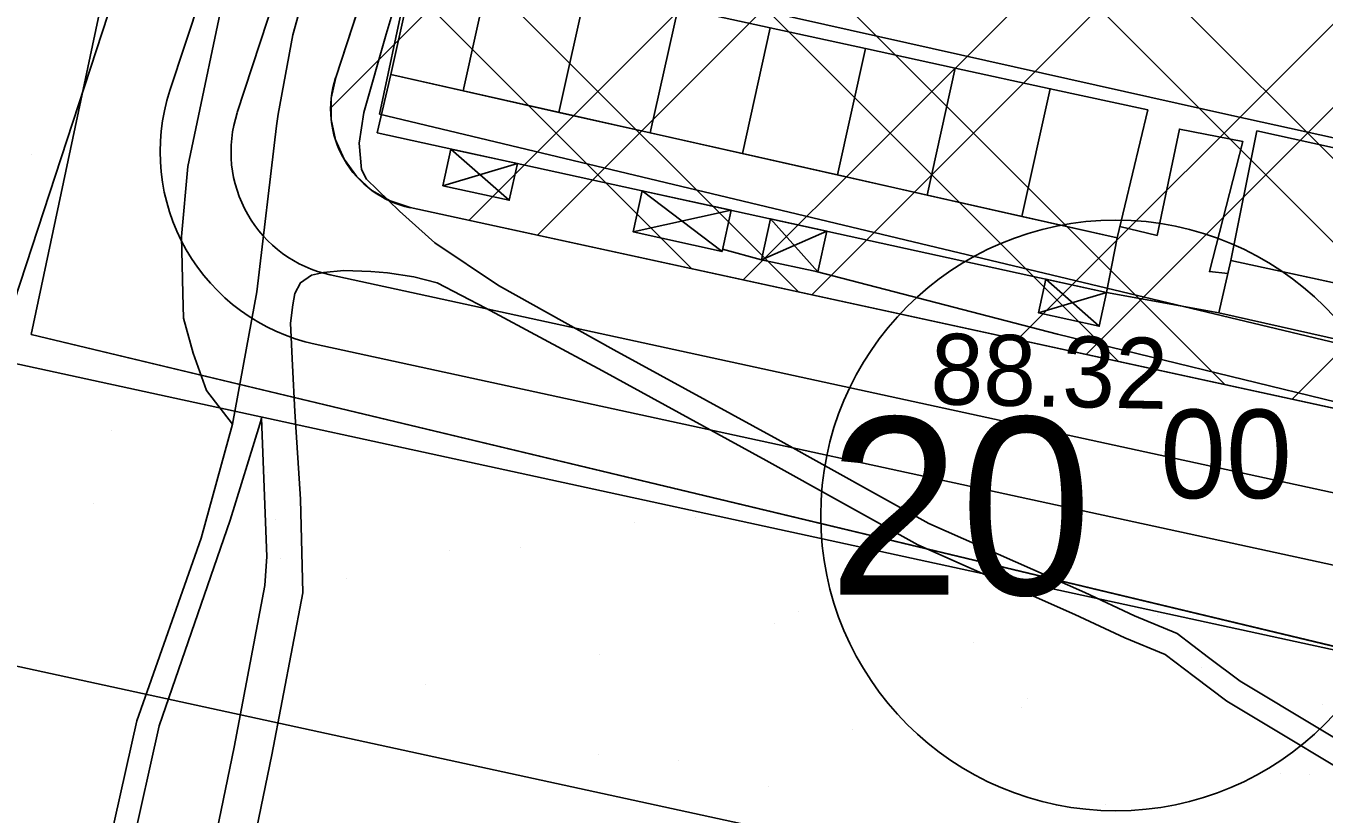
# Model space of a CAD drawing. Extents: x 417995 to 421451, y 4454518 to 4458015.
# Drawn here: x 419714.7 to 419824.7, y 4456005.6 to 4456072.3 of the extents above; entities that cross this region are included whole.
import ezdxf

# ---------------------------------------------------------------- set-up
doc = ezdxf.new("R2010")
doc.units = 0
for name, color, linetype in [('ADAKENARI', 7, 'Continuous'), ('B_Imalat', 7, 'Continuous'), ('B_Sundurma', 7, 'Continuous'), ('KALDIRIM_FAT', 7, 'Continuous'), ('KD_DAIRE', 7, 'Continuous'), ('KD_YGEN', 7, 'Continuous'), ('PL_AYA_PARK_DINLENME', 7, 'Continuous'), ('PL_KA_TARIM_ALANI', 7, 'Continuous'), ('PL_TOPLU_ISYERI', 7, 'Continuous'), ('Sinir_Duvar_tek_tarafa_ait', 7, 'Continuous'), ('Sinir_itirazli_Mulkiyet', 7, 'Continuous'), ('Sinir_Tel_bir_taraf', 7, 'Continuous'), ('TRFAT_PARKALANI', 7, 'Continuous'), ('TRFAT_TOPLUİŞYERLERİ', 7, 'Continuous'), ('Y_Kot_Noktasi', 7, 'Continuous'), ('Yol_Kaldirim_kenari_bordurtasi', 7, 'Continuous'), ('Yol_Sose', 7, 'Continuous'), ('Yol_Toprak_Duz', 7, 'Continuous'), ('Yol_Toprak_Kesik', 7, 'Continuous')]:
    doc.layers.add(name, color=color, linetype=linetype)

msp = doc.modelspace()

# ---------------------------------------------------------------- linework, layer by layer
at = {"layer": 'ADAKENARI'}
for p, q in [((419712.12, 4456044.1), (419754.34, 4456173.09)), ((419740.97, 4456067.94), (419767.44, 4456148.85)), ((419864.15, 4456031.57), (419747.27, 4456056.94)), ((419859.9, 4456012.03), (419712.12, 4456044.1)), ((419854.6, 4455987.6), (419679.75, 4456025.55))]:
    msp.add_line(p, q, dxfattribs=at)
msp.add_arc((419749.08, 4456065.28), 8.54, 161.8795, 257.7533, dxfattribs=at)
at = {"layer": 'B_Imalat'}
for points in [[(419747.94, 4456078.63), (419754.08, 4456077.29), (419751.76, 4456066.83), (419745.63, 4456068.2)], [(419754.08, 4456077.29), (419762.21, 4456075.53), (419759.87, 4456065), (419751.76, 4456066.83)], [(419762.21, 4456075.53), (419769.96, 4456073.85), (419767.61, 4456063.27), (419759.87, 4456065)], [(419769.96, 4456073.85), (419777.77, 4456072.15), (419775.41, 4456061.51), (419767.61, 4456063.27)], [(419777.77, 4456072.15), (419785.84, 4456070.4), (419783.47, 4456059.7), (419775.41, 4456061.51)], [(419785.84, 4456070.4), (419793.44, 4456068.75), (419791.05, 4456058), (419783.47, 4456059.7)], [(419744.48, 4456063.27), (419806.25, 4456049.75), (419807.15, 4456054.38), (419745.63, 4456068.2)], [(419793.44, 4456068.75), (419801.48, 4456067), (419799.08, 4456056.2), (419791.05, 4456058)], [(419801.48, 4456067), (419809.74, 4456065.21), (419807.15, 4456054.38), (419799.08, 4456056.2)], [(419818.97, 4456063.44), (419834.88, 4456059.95), (419832.71, 4456049.03), (419816.79, 4456052.47)], [(419816.79, 4456052.47), (419864.27, 4456042.2), (419864.63, 4456043.84), (419867.77, 4456043.07), (419867.42, 4456041.49), (419879.67, 4456038.74), (419880.43, 4456041.53), (419886.63, 4456039.99), (419885.74, 4456036.18), (419879.56, 4456037.36), (419879.01, 4456034.17), (419877, 4456034.64), (419876.96, 4456034.29), (419815.76, 4456048.04)]]:
    msp.add_lwpolyline(points, close=True, dxfattribs=at)
at = {"layer": 'B_Sundurma'}
for p, q in [((419750.73, 4456061.9), (419755.67, 4456057.56)), ((419756.35, 4456060.67), (419750.04, 4456058.79)), ((419766.93, 4456058.36), (419773.69, 4456053.23)), ((419774.45, 4456056.71), (419766.17, 4456054.88)), ((419777.78, 4456055.98), (419781.8, 4456051.49)), ((419782.55, 4456054.94), (419777.03, 4456052.53)), ((419801.11, 4456050.87), (419805.63, 4456046.9)), ((419806.25, 4456049.75), (419800.49, 4456048.03))]:
    msp.add_line(p, q, dxfattribs=at)
for points in [[(419750.73, 4456061.9), (419756.35, 4456060.67), (419755.67, 4456057.56), (419750.04, 4456058.79)], [(419774.45, 4456056.71), (419766.93, 4456058.36), (419766.17, 4456054.88), (419773.69, 4456053.23)], [(419777.78, 4456055.98), (419782.55, 4456054.94), (419781.8, 4456051.49), (419777.03, 4456052.53)], [(419801.11, 4456050.87), (419806.25, 4456049.75), (419805.63, 4456046.9), (419800.49, 4456048.03)]]:
    msp.add_lwpolyline(points, close=True, dxfattribs=at)
at = {"layer": 'KALDIRIM_FAT'}
for p, q in [((419726.93, 4456066.84), (419760.9, 4456170.65)), ((419732.63, 4456064.98), (419766.53, 4456168.56)), ((419862.66, 4456024.73), (419740.5, 4456051.25)), ((419861.39, 4456018.87), (419739.23, 4456045.38))]:
    msp.add_line(p, q, dxfattribs=at)
for radius in [16.66, 10.66]:
    msp.add_arc((419742.76, 4456061.66), radius, 161.8795, 257.7533, dxfattribs=at)
at = {"layer": 'KD_DAIRE'}
msp.add_circle((419807.04, 4456030.88), 25, dxfattribs=at)
at = {"layer": 'PL_AYA_PARK_DINLENME'}
for points in [[(420118.96, 4457025.05), (419997.85, 4457034.52), (419976.45, 4456862.61), (419990.59, 4456775.21), (419973.03, 4456658.34), (419937.97, 4456539.69), (419817.34, 4456389.19), (419730.88, 4456181.8), (419679.75, 4456025.55), (419854.6, 4455987.6)], [(419859.9, 4456012.03), (419712.12, 4456044.1), (419754.34, 4456173.09), (419839.06, 4456376.31), (419960.56, 4456527.89), (419997.49, 4456652.91), (420015.89, 4456775.35), (420001.7, 4456863.07), (420019.71, 4457007.73), (420039.67, 4457006.17), (420110.63, 4457000.62), (420122.08, 4456999.73), (420124.45, 4456999.54)], [(420013.63, 4456854.22), (420021.56, 4456763.74), (419972.35, 4456528.79), (419896.15, 4456444.66), (419851.71, 4456390.68), (419781.86, 4456219.24), (419743.76, 4456181.14), (419715.18, 4456046.21), (419900.92, 4456001.76), (419824.72, 4455719.19), (419823.13, 4455660.45), (419756.46, 4455592.19), (419783.44, 4455525.52), (419794.56, 4455425.51), (419778.68, 4455323.91), (419819.96, 4455165.16), (419792.54, 4455014.98)], [(419884.24, 4455014.01), (419916.83, 4455187.99), (419837.29, 4455197.86), (419804.18, 4455325.18), (419819.77, 4455424.95), (419807.91, 4455531.7), (419785.76, 4455586.42), (419835.59, 4455637.43), (419842.19, 4455646.09), (419927.54, 4456021.09), (419744.69, 4456064.85), (419766.68, 4456168.71), (419803.1, 4456205.13), (419873.42, 4456377.73), (419915.08, 4456428.31), (419995.43, 4456517.04), (420046.79, 4456762.24), (420038.67, 4456854.78)]]:
    msp.add_lwpolyline(points, dxfattribs=at)
at = {"layer": 'PL_KA_TARIM_ALANI'}
for p, q in [((419715.18, 4456046.21), (419743.76, 4456181.14)), ((419869.84, 4456009.19), (419715.18, 4456046.21))]:
    msp.add_line(p, q, dxfattribs=at)
at = {"layer": 'PL_TOPLU_ISYERI'}
msp.add_lwpolyline([(419864.15, 4456031.57), (419747.27, 4456056.94), (419745.58, 4456057.5), (419744.04, 4456058.4), (419742.72, 4456059.59), (419741.68, 4456061.04), (419740.96, 4456062.67), (419740.59, 4456064.41), (419740.59, 4456066.2), (419740.97, 4456067.94), (419767.44, 4456148.85), (419771.34, 4456151.21), (419791.67, 4456109.65), (419786.95, 4456088.17), (419811.36, 4456082.8), (419816.08, 4456104.28), (419791.67, 4456109.65), (419771.34, 4456151.21), (420017.31, 4456110.85)], dxfattribs=at)
at = {"layer": 'Sinir_Duvar_tek_tarafa_ait'}
msp.add_lwpolyline([(419815.76, 4456048.04), (419806.25, 4456049.75)], dxfattribs=at)
at = {"layer": 'Sinir_itirazli_Mulkiyet'}
msp.add_lwpolyline([(419742.15, 4456101.42), (419731.98, 4456077.21), (419728.45, 4456060.42), (419727.9, 4456054.49), (419728.02, 4456049.68), (419728.09, 4456047.57), (419728.89, 4456044.63), (419730.02, 4456041.47), (419732.24, 4456038.6)], dxfattribs=at)
at = {"layer": 'Sinir_Tel_bir_taraf'}
for points in [[(419773.73, 4456053.41), (419777.03, 4456052.53)], [(419863.26, 4456031.41), (419841.47, 4456036.64), (419802.1, 4456046.23), (419781.66, 4456051.52)]]:
    msp.add_lwpolyline(points, dxfattribs=at)
at = {"layer": 'TRFAT_PARKALANI'}
for p, q in [((419715.24, 4456061.44), (419715.24, 4456061.44)), ((419721.96, 4456038.08), (419721.96, 4456038.08)), ((419735.22, 4456034.5), (419735.22, 4456034.5)), ((419720.45, 4456031.9), (419720.45, 4456031.9)), ((419771.43, 4456030.73), (419771.43, 4456030.73)), ((419735.87, 4456030.55), (419735.87, 4456030.55)), ((419766.28, 4456030.27), (419766.28, 4456030.27)), ((419750.64, 4456027.95), (419750.64, 4456027.95)), ((419756.65, 4456028.13), (419756.65, 4456028.13)), ((419736.3, 4456027.2), (419736.3, 4456027.2)), ((419741.88, 4456025.52), (419741.88, 4456025.52)), ((419792.86, 4456024.36), (419792.86, 4456024.36)), ((419727.11, 4456022.92), (419727.11, 4456022.92)), ((419780.18, 4456022.74), (419780.18, 4456022.74)), ((419810.59, 4456022.45), (419810.59, 4456022.45)), ((419778.09, 4456021.75), (419778.09, 4456021.75)), ((419794.95, 4456020.13), (419794.95, 4456020.13)), ((419763.32, 4456019.15), (419763.32, 4456019.15)), ((419814.29, 4456017.98), (419814.29, 4456017.98)), ((419748.54, 4456016.54), (419748.54, 4456016.54)), ((419733.26, 4456015.78), (419733.26, 4456015.78)), ((419799.52, 4456015.38), (419799.52, 4456015.38)), ((419799.08, 4456014.61), (419799.08, 4456014.61)), ((419824.5, 4456014.92), (419824.5, 4456014.92)), ((419733.77, 4456013.94), (419733.77, 4456013.94)), ((419784.75, 4456012.77), (419784.75, 4456012.77)), ((419763.24, 4456010.64), (419763.24, 4456010.64)), ((419769.98, 4456010.17), (419769.98, 4456010.17)), ((419820.95, 4456009), (419820.95, 4456009)), ((419823.42, 4456008.93), (419823.42, 4456008.93)), ((419777.58, 4456007.97), (419777.58, 4456007.97)), ((419806.18, 4456006.4), (419806.18, 4456006.4))]:
    msp.add_line(p, q, dxfattribs=at)
at = {"layer": 'TRFAT_TOPLUİŞYERLERİ'}
for p, q in [((419818.62, 4456143.45), (419740.59, 4456065.42)), ((419867.22, 4456135.48), (419781.29, 4456049.56)), ((419885.44, 4456132.49), (419798.72, 4456045.77)), ((419891.51, 4456131.49), (419804.53, 4456044.51)), ((419909.74, 4456128.5), (419821.96, 4456040.73)), ((419753.13, 4456105.11), (419816.28, 4456041.96)), ((419751.39, 4456099.78), (419807.25, 4456043.92)), ((419787.63, 4456091.25), (419752.24, 4456055.86)), ((419790.78, 4456087.33), (419758.05, 4456054.6)), ((419792.51, 4456086.95), (419843.37, 4456036.08)), ((419801.57, 4456084.95), (419852.41, 4456034.12)), ((419746.16, 4456083.8), (419780.15, 4456049.8)), ((419808.17, 4456083.5), (419775.48, 4456050.82)), ((419744.41, 4456078.47), (419771.12, 4456051.76))]:
    msp.add_line(p, q, dxfattribs=at)
at = {"layer": 'Yol_Kaldirim_kenari_bordurtasi'}
msp.add_lwpolyline([(419816.53, 4456051.35), (419814.96, 4456051.52), (419817.78, 4456062.54), (419812.42, 4456063.58), (419810.53, 4456054.59), (419807.38, 4456055.35)], dxfattribs=at)
at = {"layer": 'Yol_Sose'}
for points in [[(419730.97, 4456254.14), (419776.16, 4456245.16), (419786.85, 4456242.91), (419788.84, 4456242.46), (419788.87, 4456242.46), (419788.98, 4456242.35), (419789.02, 4456241.95), (419782.28, 4456225.62), (419773.49, 4456205.61), (419767.76, 4456184.46), (419762.13, 4456164.18), (419756.12, 4456142.49), (419750.76, 4456118.47), (419745.22, 4456099.89), (419737.35, 4456071.55), (419736.1, 4456064.85), (419735.96, 4456063.85)], [(419768.51, 4456075.57), (419752.87, 4456078.67), (419750.47, 4456079.02), (419748.95, 4456079.11), (419748.41, 4456078.87), (419747.45, 4456078.3), (419747.03, 4456077.58), (419745.23, 4456071.62), (419743.34, 4456064.98), (419742.96, 4456062.4)], [(419768.51, 4456075.57), (419816.86, 4456064.73), (419862.73, 4456054.65), (419888.23, 4456049.33), (419888.26, 4456049.33), (419889.72, 4456049.54), (419910.97, 4456058.76), (419938.94, 4456053.33), (419935.74, 4456035.79), (419931.94, 4456015.16), (419929.85, 4456005.36), (419934.81, 4456004.36), (419935.59, 4456008.29), (420020.93, 4455992.2)]]:
    msp.add_lwpolyline(points, dxfattribs=at)
at = {"layer": 'Yol_Toprak_Duz'}
for points in [[(419737.32, 4456043.57), (419737.15, 4456047.16), (419737.34, 4456048.7), (419737.5, 4456049.67), (419737.98, 4456050.58), (419738.91, 4456051.23), (419739.94, 4456051.45), (419741.65, 4456051.63), (419743.94, 4456051.52), (419745.35, 4456051.41), (419747.58, 4456051.07), (419749.57, 4456050.56), (419753.69, 4456048.44)], [(419753.69, 4456048.44), (419763.56, 4456043.12), (419777.42, 4456035.54), (419790.28, 4456028.39), (419803.57, 4456022.51), (419807.81, 4456020.52), (419811.21, 4456019.12), (419813.66, 4456017.26), (419816.43, 4456015.17), (419830.06, 4456006.98), (419841.39, 4455999.35), (419849.55, 4455994.87), (419858.87, 4455991.18), (419872.56, 4455987.03), (419882.28, 4455985.38), (419884.62, 4455984.92), (419886.75, 4455984.39), (419888.53, 4455983.89), (419889.63, 4455983.59), (419890.81, 4455982.97), (419892.12, 4455981.92), (419892.35, 4455981.53)], [(419726.02, 4456013.08), (419732.03, 4456030.49), (419734.53, 4456038.61)], [(419734.53, 4456038.61), (419734.69, 4456039.13), (419735.13, 4456027.42), (419734.97, 4456024.94)], [(419738.17, 4456024.33), (419735.56, 4456010.63), (419732.06, 4455993.67), (419727.89, 4455979.13), (419724.82, 4455965.99), (419721.73, 4455953.63), (419721.34, 4455951.12), (419721.11, 4455948.32), (419721.1, 4455947.86)], [(419726.02, 4456013.08), (419723.66, 4456002.59), (419718.68, 4455982.82)]]:
    msp.add_lwpolyline(points, dxfattribs=at)
at = {"layer": 'Yol_Toprak_Kesik'}
for points in [[(419724.13, 4456013.51), (419729.58, 4456028.95), (419732.24, 4456038.6), (419734.3, 4456049.82), (419735.96, 4456063.85)], [(419754.75, 4456050.34), (419749.36, 4456053.97), (419746.36, 4456056.64), (419743.57, 4456059.35), (419743.16, 4456060.17), (419742.96, 4456062.4)], [(419754.75, 4456050.34), (419764.53, 4456044.9), (419778.4, 4456037.32), (419791.19, 4456030.21), (419804.41, 4456024.35), (419808.62, 4456022.38), (419812.23, 4456020.9), (419814.89, 4456018.87), (419817.57, 4456016.85), (419831.15, 4456008.69), (419842.45, 4456001.08), (419850.41, 4455996.71), (419859.54, 4455993.09), (419873.03, 4455989.01), (419882.64, 4455987.38), (419885.07, 4455986.9), (419887.27, 4455986.35), (419889.07, 4455985.84), (419890.38, 4455985.49), (419891.93, 4455984.67), (419893.67, 4455983.26), (419894.25, 4455982.29), (419894.5, 4455981.43)], [(419738.17, 4456024.33), (419737.98, 4456032.25), (419737.51, 4456039.67), (419737.32, 4456043.57)], [(419734.97, 4456024.94), (419732.37, 4456011.27), (419728.89, 4455994.45), (419724.73, 4455979.95), (419721.65, 4455966.75), (419718.53, 4455954.28), (419718.37, 4455953.24)], [(419724.13, 4456013.51), (419721.77, 4456003.04), (419718.77, 4455991.11)]]:
    msp.add_lwpolyline(points, dxfattribs=at)

# ---------------------------------------------------------------- texts
at = {"layer": 'KD_YGEN'}
for s, height, p in [('00', 7.5, (419810.79, 4456032.34)), ('20', 15, (419782.7, 4456024.18))]:
    msp.add_text(s, height=height, dxfattribs=at).set_placement(p)
at = {"layer": 'Y_Kot_Noktasi'}
msp.add_text('88.32', height=6, rotation=358.8393, dxfattribs=at).set_placement((419791.3, 4456040.3))

doc.saveas('drawing.dxf')
